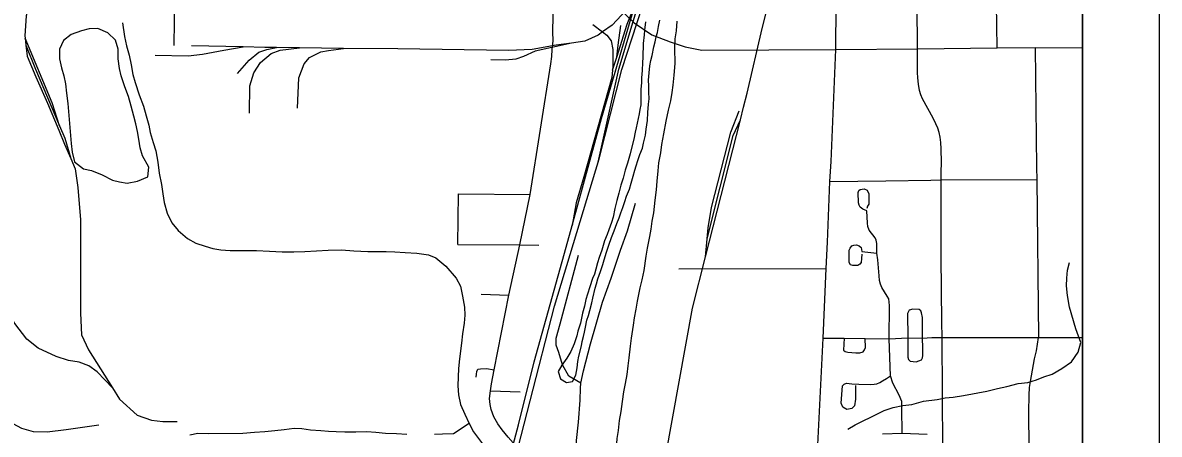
# Model space of a CAD drawing. Extents: x 0 to 34, y -5 to 22.
# Drawn here: x 7.522 to 9, y 17.598 to 18.133 of the extents above; entities that cross this region are included whole.
import ezdxf

# ---------------------------------------------------------------- set-up
doc = ezdxf.new("R2010")
doc.units = 0
for name, color, linetype in [('GM_X_City_Street', 7, 'Continuous'), ('GM_X_County_Road', 7, 'Continuous'), ('GM_X_Major_River', 7, 'Continuous'), ('GM_X_Minor_Lake', 7, 'Continuous'), ('GM_X_Minor_River', 7, 'Continuous'), ('GM_X_Rail_Line', 7, 'Continuous'), ('GM_X_US_Route', 7, 'Continuous'), ('SC_Scratch2', 7, 'Continuous'), ('SH_Cut_Line', 7, 'Continuous'), ('SH_Data', 7, 'Continuous')]:
    doc.layers.add(name, color=color, linetype=linetype)

msp = doc.modelspace()

# ---------------------------------------------------------------- linework, layer by layer
at = {"layer": 'GM_X_City_Street'}
for p, q in [((7.7187, 18.1033), (7.7196, 18.2041)), ((8.0874, 17.8446), (8.0886, 17.9104)), ((8.0886, 17.9104), (8.1814, 17.9097)), ((8.3749, 17.8131), (8.5666, 17.8135)), ((8.1177, 17.7802), (8.1539, 17.779)), ((8.1298, 17.6544), (8.1686, 17.6533)), ((8.64, 17.5985), (8.6654, 17.5992)), ((8.6654, 17.5992), (8.6981, 17.598))]:
    msp.add_line(p, q, dxfattribs=at)
for points in [[(8.7891, 18.1005), (8.7884, 18.1576), (8.7881, 18.2129), (8.7871, 18.2688), (8.7864, 18.3316), (8.7865, 18.392), (8.7852, 18.4514), (8.7857, 18.5104), (8.7841, 18.5687), (8.7823, 18.6118)], [(8.6854, 18.0993), (8.685, 18.1568), (8.6846, 18.2124), (8.6843, 18.268), (8.6836, 18.3308), (8.6819, 18.3911), (8.6822, 18.4509), (8.6802, 18.4949)], [(8.7186, 17.5782), (8.7176, 17.7236), (8.7172, 17.7439), (8.7163, 17.828), (8.7164, 17.9286), (8.7163, 17.9389), (8.7168, 17.9512), (8.7163, 17.9689), (8.7159, 17.9771), (8.715, 17.9842), (8.7136, 17.9902), (8.7119, 17.996), (8.7092, 18.0015), (8.7059, 18.0089), (8.6918, 18.0341), (8.6898, 18.0391), (8.6881, 18.0448), (8.6867, 18.0533), (8.6858, 18.0614), (8.6855, 18.0684), (8.6854, 18.0993)], [(8.5716, 17.9268), (8.6443, 17.9276), (8.7027, 17.9284), (8.7164, 17.9286), (8.8408, 17.9293)], [(8.6197, 17.8884), (8.6143, 17.8907), (8.6109, 17.8932), (8.6095, 17.8958), (8.6086, 17.8989), (8.6084, 17.9121), (8.609, 17.9147), (8.6109, 17.9162), (8.6161, 17.9171), (8.6202, 17.9153), (8.622, 17.9107), (8.6222, 17.9057), (8.6222, 17.9016), (8.622, 17.8971), (8.6206, 17.8946), (8.6197, 17.8916)], [(8.2475, 17.6644), (8.2508, 17.6805), (8.26, 17.7155), (8.2759, 17.7695), (8.2868, 17.8008), (8.2993, 17.8373), (8.3083, 17.8624), (8.3188, 17.8984)], [(8.6654, 17.5992), (8.665, 17.6314), (8.6652, 17.6405), (8.6618, 17.6487), (8.6536, 17.6644), (8.6502, 17.6738), (8.6486, 17.7221), (8.649, 17.7655), (8.6486, 17.7699), (8.6481, 17.7739), (8.6462, 17.7776), (8.6393, 17.7889), (8.6372, 17.7932), (8.6361, 17.7978), (8.6356, 17.8039), (8.634, 17.8248), (8.6327, 17.8335), (8.6325, 17.846), (8.6318, 17.8502), (8.6306, 17.8532), (8.6225, 17.8634), (8.6208, 17.868), (8.6204, 17.8723), (8.6197, 17.8884)], [(8.0874, 17.8446), (8.1681, 17.8444), (8.193, 17.8439)], [(8.2423, 17.5789), (8.242, 17.59), (8.2446, 17.6135), (8.2468, 17.6424), (8.2472, 17.6578), (8.2475, 17.6644), (8.2321, 17.6734), (8.2238, 17.6883), (8.2188, 17.7044), (8.2155, 17.7139), (8.2153, 17.7229), (8.2205, 17.7416), (8.2446, 17.8306)], [(8.6129, 17.8323), (8.6125, 17.8266), (8.6121, 17.8211), (8.6105, 17.819), (8.6079, 17.8175), (8.6013, 17.8175), (8.5983, 17.8184), (8.5966, 17.8212), (8.5966, 17.8248), (8.5968, 17.8371), (8.5978, 17.8401), (8.6002, 17.8428), (8.6028, 17.844), (8.6061, 17.8441), (8.6097, 17.843), (8.612, 17.8407), (8.6131, 17.8357), (8.6327, 17.8335)], [(8.6727, 17.7232), (8.6727, 17.698), (8.6736, 17.6951), (8.6759, 17.693), (8.6836, 17.6923), (8.6908, 17.6946), (8.6922, 17.6973), (8.6924, 17.7003), (8.6923, 17.7102), (8.692, 17.7228), (8.6918, 17.7414), (8.6918, 17.7496), (8.6906, 17.7557), (8.6899, 17.7584), (8.6877, 17.7603), (8.6795, 17.7606), (8.6747, 17.7591), (8.6724, 17.7551), (8.6727, 17.7232)], [(8.5626, 17.7229), (8.5899, 17.7229), (8.6174, 17.7225), (8.6486, 17.7221), (8.6727, 17.7232), (8.692, 17.7228), (8.7043, 17.7237), (8.7115, 17.7237), (8.7176, 17.7236), (8.8428, 17.7239)], [(8.5899, 17.7229), (8.5894, 17.7075), (8.5913, 17.7055), (8.595, 17.7048), (8.6052, 17.7037), (8.6103, 17.7037), (8.6146, 17.7052), (8.6165, 17.7078), (8.6177, 17.7107), (8.6174, 17.7225)], [(8.8414, 17.1584), (8.8385, 17.2524), (8.8372, 17.3132), (8.8354, 17.3796), (8.8333, 17.479), (8.8327, 17.5257), (8.8306, 17.58), (8.8303, 17.627), (8.8308, 17.6489), (8.831, 17.6589), (8.8324, 17.6664), (8.8378, 17.6959), (8.8402, 17.7064), (8.8428, 17.7239)], [(8.1115, 17.672), (8.1118, 17.6762), (8.1123, 17.6796), (8.1134, 17.6824), (8.1172, 17.6831), (8.125, 17.6836), (8.135, 17.6817)], [(8.605, 17.6612), (8.6047, 17.6437), (8.6034, 17.6348), (8.6, 17.6314), (8.5934, 17.6303), (8.5884, 17.6333), (8.5863, 17.6383), (8.5879, 17.661), (8.5901, 17.663), (8.5931, 17.6642), (8.6002, 17.6637), (8.6093, 17.663), (8.6245, 17.6626), (8.6292, 17.6632), (8.6325, 17.6637), (8.6366, 17.6654), (8.6399, 17.6676), (8.6452, 17.6706), (8.6502, 17.6738)]]:
    msp.add_lwpolyline(points, dxfattribs=at)
at = {"layer": 'GM_X_County_Road'}
for p, q in [((8.8384, 18.1007), (8.9, 18.1005)), ((8.8428, 17.7239), (8.9, 17.7237))]:
    msp.add_line(p, q, dxfattribs=at)
for points in [[(8.5791, 18.0984), (8.5798, 18.1561), (8.5791, 18.2103), (8.5798, 18.2668)], [(8.1814, 17.9097), (8.2086, 18.0795), (8.2098, 18.0892), (8.2103, 18.0982), (8.2115, 18.1096), (8.2112, 18.1212), (8.2127, 18.2024)], [(8.2646, 18.1911), (8.2786, 18.172), (8.3, 18.1489), (8.3168, 18.133), (8.34, 18.1175), (8.3636, 18.108), (8.3832, 18.1016), (8.405, 18.0975), (8.5791, 18.0984)], [(8.5553, 17.5757), (8.5626, 17.7229), (8.5666, 17.8135), (8.5686, 17.8479), (8.5716, 17.9268), (8.5731, 17.9525), (8.5791, 18.0984)], [(8.5791, 18.0984), (8.6854, 18.0993), (8.7891, 18.1005), (8.8384, 18.1007)], [(8.8384, 18.1007), (8.8404, 17.9448), (8.8408, 17.9293), (8.8428, 17.7239)], [(8.1315, 17.6635), (8.135, 17.6817), (8.1539, 17.779), (8.1681, 17.8444), (8.1814, 17.9097)], [(8.1596, 17.587), (8.153, 17.5943), (8.1452, 17.6038), (8.1397, 17.6116), (8.1343, 17.6208), (8.1307, 17.6301), (8.1295, 17.6367), (8.1288, 17.6443), (8.1298, 17.6544), (8.1315, 17.6635)]]:
    msp.add_lwpolyline(points, dxfattribs=at)
at = {"layer": 'GM_X_Major_River'}
for points in [[(8.3724, 18.1351), (8.3714, 18.1226), (8.37, 18.1119), (8.3694, 18.0998), (8.3696, 18.08), (8.3686, 18.0648), (8.3672, 18.0519), (8.3658, 18.0424), (8.364, 18.0313), (8.3611, 18.0192), (8.3582, 18.0051), (8.3549, 17.9887), (8.3524, 17.9746), (8.351, 17.964), (8.3485, 17.951), (8.3475, 17.9404), (8.3465, 17.9271), (8.3454, 17.9157), (8.3437, 17.9024), (8.3419, 17.886), (8.3398, 17.875), (8.3387, 17.8647), (8.3369, 17.8552), (8.3337, 17.84), (8.3319, 17.8297), (8.3294, 17.811), (8.3269, 17.7989), (8.3244, 17.7882), (8.3207, 17.7711), (8.3189, 17.7608), (8.3168, 17.7494), (8.3154, 17.7399), (8.3129, 17.7231), (8.3118, 17.7125), (8.3101, 17.6973)], [(8.3101, 17.6973), (8.3087, 17.687), (8.3073, 17.6756), (8.3051, 17.6638), (8.303, 17.6531), (8.3012, 17.6406), (8.2994, 17.6276), (8.2973, 17.6158), (8.2959, 17.6029), (8.2945, 17.5926), (8.2935, 17.5793), (8.2924, 17.5679), (8.2907, 17.5516), (8.2875, 17.5356), (8.2857, 17.5257), (8.2839, 17.5143), (8.2813, 17.5036), (8.2792, 17.4899), (8.2774, 17.4796), (8.2756, 17.4694), (8.2734, 17.4583), (8.2717, 17.4484), (8.2699, 17.437), (8.2606, 17.4294)]]:
    msp.add_lwpolyline(points, dxfattribs=at)
at = {"layer": 'GM_X_Minor_Lake'}
for points in [[(7.5846, 17.9762), (7.5859, 17.9648), (7.5887, 17.9523), (7.6005, 17.9429), (7.6111, 17.9408), (7.6248, 17.9352), (7.6381, 17.9285), (7.6476, 17.9263), (7.6575, 17.9245), (7.6707, 17.927), (7.6843, 17.9328), (7.6856, 17.9454), (7.6772, 17.9601), (7.6744, 17.9703), (7.6724, 17.9817), (7.6708, 17.9915), (7.6688, 18.0018), (7.6661, 18.0116), (7.6625, 18.0245), (7.659, 18.037), (7.6543, 18.0495), (7.6496, 18.0639), (7.6473, 18.0737), (7.6456, 18.0862), (7.6455, 18.0988), (7.6423, 18.1105), (7.632, 18.1199), (7.6191, 18.1255), (7.6081, 18.1249), (7.5979, 18.1226), (7.5843, 18.1179), (7.5746, 18.1098), (7.5694, 18.0987), (7.5695, 18.0862), (7.5719, 18.0744), (7.575, 18.0638), (7.577, 18.0536), (7.5783, 18.0414), (7.5803, 18.0282)], [(7.5803, 18.0282), (7.5846, 17.9762)]]:
    msp.add_lwpolyline(points, dxfattribs=at)
at = {"layer": 'GM_X_Minor_River'}
for points in [[(7.6511, 18.1331), (7.654, 18.1153), (7.6567, 18.1028), (7.6599, 18.0907), (7.6626, 18.0785), (7.6647, 18.0656), (7.6678, 18.0554), (7.6729, 18.0395), (7.6787, 18.0244), (7.6822, 18.0119), (7.6854, 17.9998), (7.6873, 17.9903), (7.6912, 17.9774), (7.6948, 17.9664), (7.6972, 17.9517), (7.6992, 17.9376), (7.702, 17.9228), (7.7036, 17.9107), (7.7053, 17.8993), (7.7092, 17.8853), (7.7154, 17.8728), (7.7238, 17.863), (7.736, 17.8525), (7.7466, 17.8466), (7.7588, 17.8425), (7.769, 17.8396), (7.7793, 17.8378), (7.7914, 17.8368), (7.8092, 17.837), (7.8258, 17.8368), (7.8425, 17.8358), (7.8592, 17.8353), (7.8743, 17.835), (7.8887, 17.8356), (7.9189, 17.8374), (7.936, 17.8376), (7.9522, 17.8366), (7.9704, 17.8357), (7.9829, 17.8354), (7.9943, 17.8356), (8.0056, 17.8353), (8.0189, 17.8343), (8.0344, 17.8333), (8.0492, 17.8312), (8.0591, 17.8275), (8.072, 17.8166), (8.0854, 17.8008)], [(8.2436, 17.7319), (8.2425, 17.7259), (8.2388, 17.7156), (8.2344, 17.7056), (8.2291, 17.6968), (8.2228, 17.6877), (8.218, 17.6796), (8.2211, 17.6702), (8.2287, 17.6653), (8.2366, 17.6665), (8.2411, 17.6746), (8.2429, 17.6845), (8.2436, 17.6924), (8.245, 17.6993), (8.2483, 17.713), (8.2494, 17.7187), (8.2512, 17.7252), (8.2523, 17.7309), (8.2534, 17.737), (8.2555, 17.7461), (8.2574, 17.7522), (8.2592, 17.7587), (8.2617, 17.769), (8.2632, 17.7751), (8.2661, 17.7877), (8.2679, 17.7934), (8.2698, 17.7999), (8.2731, 17.8094), (8.276, 17.8185), (8.2778, 17.8246), (8.2811, 17.8345), (8.2841, 17.8437), (8.2874, 17.8536), (8.2911, 17.8624), (8.2944, 17.8719), (8.2973, 17.8795), (8.2996, 17.886), (8.3021, 17.8929), (8.3047, 17.9005), (8.3069, 17.9074), (8.311, 17.9165), (8.3128, 17.9245), (8.3157, 17.9337), (8.3179, 17.9413), (8.3194, 17.947), (8.3216, 17.9539), (8.3242, 17.9615), (8.3279, 17.9699), (8.3289, 17.9764), (8.3315, 17.9867), (8.3325, 17.9946), (8.3343, 18.0061), (8.3346, 18.0163), (8.3356, 18.0273), (8.3363, 18.0342), (8.3362, 18.0429), (8.3358, 18.0509), (8.3357, 18.0585), (8.3363, 18.068), (8.3374, 18.0771), (8.3388, 18.084), (8.3403, 18.0905), (8.3424, 18.1019), (8.3443, 18.108), (8.3457, 18.1148), (8.3472, 18.1205), (8.3486, 18.1282), (8.3504, 18.1365)], [(8.3315, 18.134), (8.3305, 18.1234), (8.3298, 18.1173), (8.3288, 18.1059), (8.3284, 18.1002), (8.3281, 18.0941), (8.3282, 18.088), (8.3279, 18.0812), (8.3272, 18.0709), (8.3266, 18.0614), (8.3266, 18.0554), (8.3256, 18.0462), (8.3257, 18.036), (8.3254, 18.0265), (8.3243, 18.0204), (8.3236, 18.0147), (8.3222, 18.0086), (8.3196, 17.9964), (8.3182, 17.9907), (8.3164, 17.9816), (8.3131, 17.9682), (8.3117, 17.9625), (8.3084, 17.9503), (8.3054, 17.9412), (8.3025, 17.9309), (8.2996, 17.9217), (8.297, 17.9114), (8.2945, 17.9019), (8.2919, 17.8916), (8.2894, 17.8802), (8.2876, 17.8734), (8.2839, 17.8638), (8.282, 17.8577), (8.2783, 17.8493), (8.2747, 17.8375), (8.2714, 17.8276), (8.2692, 17.8207), (8.267, 17.8127), (8.2651, 17.8063), (8.2629, 17.8005), (8.2593, 17.7895), (8.2563, 17.78), (8.2541, 17.7731), (8.2523, 17.7643), (8.2498, 17.7552), (8.2483, 17.7491), (8.2469, 17.7426), (8.2436, 17.7319)], [(8.5947, 17.6044), (8.6044, 17.6102), (8.6146, 17.6156), (8.6248, 17.6203), (8.6421, 17.6288), (8.6538, 17.6328), (8.6663, 17.6352), (8.678, 17.6368), (8.6931, 17.6408), (8.7109, 17.6433), (8.7214, 17.6453), (8.732, 17.6462), (8.7453, 17.6482), (8.7755, 17.6538), (8.7895, 17.6574), (8.8019, 17.6602), (8.8163, 17.6638), (8.8291, 17.6651), (8.8401, 17.6686), (8.8499, 17.6725), (8.8608, 17.6761), (8.8733, 17.6834), (8.8857, 17.6923), (8.8946, 17.7045), (8.8979, 17.7171), (8.8913, 17.7349), (8.8834, 17.7633), (8.8806, 17.7785), (8.8794, 17.791), (8.8796, 17.8009), (8.8807, 17.8111), (8.8832, 17.8214)], [(8.0854, 17.8008), (8.0908, 17.7906), (8.0936, 17.7777), (8.096, 17.7633), (8.0965, 17.7527), (8.0958, 17.7424), (8.0937, 17.7284), (8.0923, 17.7166), (8.0899, 17.696), (8.0885, 17.6835), (8.0878, 17.6728), (8.0875, 17.6607), (8.0884, 17.6493), (8.0912, 17.6368), (8.0966, 17.6239), (8.1024, 17.6118), (8.1078, 17.6013), (8.122, 17.5821)], [(8.1024, 17.6118), (8.0817, 17.5987), (8.0677, 17.5982), (8.0571, 17.5977)], [(8.0212, 17.5977), (8.0079, 17.5987), (7.9935, 17.5989), (7.981, 17.6003), (7.9693, 17.6013), (7.9549, 17.6008), (7.9405, 17.6006), (7.9291, 17.6009), (7.9193, 17.6015), (7.9091, 17.6022), (7.8958, 17.6032), (7.8844, 17.6049), (7.8746, 17.6056), (7.8617, 17.6039), (7.8496, 17.6023), (7.8364, 17.601), (7.8231, 17.6001), (7.808, 17.5991), (7.7633, 17.5987), (7.7493, 17.5989), (7.7387, 17.5969)]]:
    msp.add_lwpolyline(points, dxfattribs=at)
at = {"layer": 'GM_X_Rail_Line'}
for p, q in [((8.2631, 18.1306), (8.2758, 18.121)), ((7.5245, 18.1131), (7.5255, 18.104)), ((7.8081, 18.1015), (7.7412, 18.1032)), ((7.8816, 18.1003), (7.8516, 18.1007)), ((7.9386, 18.0997), (7.8816, 18.1003)), ((8.2888, 18.0712), (8.2943, 18.0882)), ((8.4551, 18.007), (8.4593, 18.0233)), ((8.4097, 17.8286), (8.4551, 18.007))]:
    msp.add_line(p, q, dxfattribs=at)
for points in [[(8.1499, 17.5184), (8.2132, 17.7643), (8.2714, 17.956), (8.3009, 18.0723), (8.3406, 18.1949), (8.3612, 18.2486), (8.3822, 18.2944), (8.409, 18.3444), (8.4261, 18.3748), (8.4485, 18.4141), (8.5155, 18.5284), (8.5696, 18.6134), (8.6098, 18.6721), (8.6475, 18.7122), (8.6832, 18.7516), (8.7374, 18.8106), (8.895, 18.9717), (8.9, 18.9772)], [(8.4593, 18.0233), (8.4639, 18.0415), (8.4835, 18.1257), (8.4985, 18.1861), (8.5071, 18.2276), (8.5206, 18.2719), (8.5429, 18.3191), (8.5601, 18.3552), (8.6033, 18.4186), (8.6417, 18.4686), (8.7136, 18.5503), (8.7904, 18.6378), (8.9, 18.7541)], [(8.269, 17.948), (8.2968, 18.0726), (8.3344, 18.1971), (8.3552, 18.2512), (8.3762, 18.2971), (8.4004, 18.3495), (8.4218, 18.3876), (8.4407, 18.4206), (8.4713, 18.4724)], [(7.5298, 18.1927), (7.5262, 18.1433), (7.5261, 18.1419), (7.5241, 18.1162), (7.5245, 18.1131)], [(8.3269, 18.1836), (8.3168, 18.1631), (8.3065, 18.1496), (8.2882, 18.1298), (8.2758, 18.121)], [(8.2361, 17.8694), (8.2743, 18.0084), (8.3187, 18.1583)], [(8.2943, 18.0882), (8.308, 18.1313), (8.3187, 18.1583)], [(8.2943, 18.0882), (8.2963, 18.104), (8.2996, 18.1293)], [(7.5694, 17.9988), (7.5598, 18.0291), (7.5245, 18.1131)], [(8.2758, 18.121), (8.2699, 18.1168), (8.2528, 18.109), (8.2353, 18.1066)], [(8.2758, 18.121), (8.2815, 18.1167), (8.2871, 18.1093), (8.2893, 18.0984), (8.2893, 18.0765), (8.2888, 18.0712)], [(7.5255, 18.104), (7.5271, 18.0894), (7.5385, 18.0628), (7.5538, 18.0283), (7.5686, 17.9933), (7.5759, 17.9753), (7.5839, 17.9566)], [(7.5255, 18.104), (7.538, 18.0725), (7.5694, 17.9988)], [(7.6939, 18.0909), (7.7366, 18.0902), (7.7553, 18.092), (7.7833, 18.0975), (7.8081, 18.1015)], [(7.801, 18.0669), (7.8159, 18.0843), (7.8287, 18.0946), (7.8391, 18.0984), (7.8516, 18.1007)], [(7.8516, 18.1007), (7.8366, 18.1008), (7.8081, 18.1015)], [(7.8164, 18.0154), (7.817, 18.0509), (7.822, 18.0678), (7.831, 18.0814), (7.8449, 18.0931), (7.8566, 18.0973), (7.8816, 18.1003)], [(7.879, 18.0219), (7.8808, 18.0613), (7.8876, 18.0796), (7.8947, 18.0878), (7.9092, 18.0952), (7.9193, 18.097), (7.9386, 18.0997)], [(8.2353, 18.1066), (8.2154, 18.104), (8.1843, 18.0983), (8.1536, 18.0971), (8.0095, 18.099), (7.9386, 18.0997)], [(8.2353, 18.1066), (8.1883, 18.0959), (8.1731, 18.0893), (8.1628, 18.0858), (8.1496, 18.0844), (8.1306, 18.0848)], [(8.2888, 18.0712), (8.288, 18.062), (8.2514, 17.9326), (8.2415, 17.899), (8.2361, 17.8694)], [(8.4119, 17.852), (8.4132, 17.8665), (8.4177, 17.8926), (8.4428, 17.9906), (8.4534, 18.0183)], [(7.5694, 17.9988), (7.5761, 17.983), (7.5839, 17.9566)], [(8.4097, 17.8286), (8.4119, 17.852), (8.4459, 17.9863), (8.4551, 18.007)], [(7.5839, 17.9566), (7.5897, 17.943), (7.5934, 17.9187), (7.5965, 17.8769), (7.5965, 17.7553), (7.598, 17.7271), (7.6069, 17.7076), (7.6381, 17.6581)], [(8.0864, 17.1398), (8.0887, 17.2336), (8.0931, 17.3153), (8.1027, 17.3805), (8.1117, 17.4174), (8.1315, 17.4888), (8.1478, 17.5403), (8.1664, 17.6102), (8.1867, 17.6921), (8.2284, 17.8414), (8.2361, 17.8694)], [(8.3461, 17.5091), (8.3582, 17.5704), (8.3927, 17.7618), (8.4097, 17.8286)], [(7.6381, 17.6581), (7.6184, 17.6793), (7.6076, 17.6868), (7.5951, 17.6917), (7.5812, 17.694), (7.565, 17.6991), (7.5417, 17.7097), (7.5267, 17.7215), (7.5111, 17.7421), (7.4924, 17.7719), (7.4816, 17.7852), (7.4696, 17.794), (7.4564, 17.7985), (7.4394, 17.7996), (7.4163, 17.8006), (7.3954, 17.8041), (7.3702, 17.8103)], [(7.6381, 17.6581), (7.6474, 17.6435), (7.6704, 17.6226), (7.6892, 17.6163), (7.7037, 17.6145), (7.7224, 17.6144)], [(7.5088, 17.612), (7.5199, 17.6057), (7.5351, 17.6017), (7.5535, 17.6009), (7.5778, 17.6043), (7.6203, 17.6104)]]:
    msp.add_lwpolyline(points, dxfattribs=at)
at = {"layer": 'GM_X_US_Route'}
msp.add_lwpolyline([(5.8013, 16.5622), (5.8852, 16.5633), (6.0263, 16.5646), (6.0369, 16.5647), (6.1314, 16.5662), (6.137, 16.5663), (6.3903, 16.5692), (6.5815, 16.5715), (6.8205, 16.573), (6.884, 16.5737), (7.1656, 16.577), (7.5561, 16.5815), (7.6886, 16.5826), (7.9095, 16.5845), (8.2655, 16.5864), (8.5829, 16.5932), (8.9, 16.5981), (8.9, 20.9), (4.0002, 20.9)], dxfattribs=at)
at = {"layer": 'SC_Scratch2'}
msp.add_lwpolyline([(8.9, 16.0187), (8.9, 16.0675), (8.8803, 16.0775), (8.8026, 16.1361), (8.7855, 16.1539), (8.7699, 16.1753), (8.7671, 16.1753), (8.7601, 16.1833), (8.7694, 16.1833), (8.69, 16.3012), (8.6125, 16.3843), (8.602, 16.3956), (8.5767, 16.59), (8.5835, 16.5901), (8.9, 16.5953), (8.9, 19.8443)], dxfattribs=at)
at = {"layer": 'SH_Cut_Line'}
msp.add_lwpolyline([(8.9, 14.1), (8.9, 20.9)], dxfattribs=at)
at = {"layer": 'SH_Data'}
for p, q in [((9, 21), (9, 14)), ((8.9, 20.9), (8.9, 14.1))]:
    msp.add_line(p, q, dxfattribs=at)

doc.saveas('drawing.dxf')
